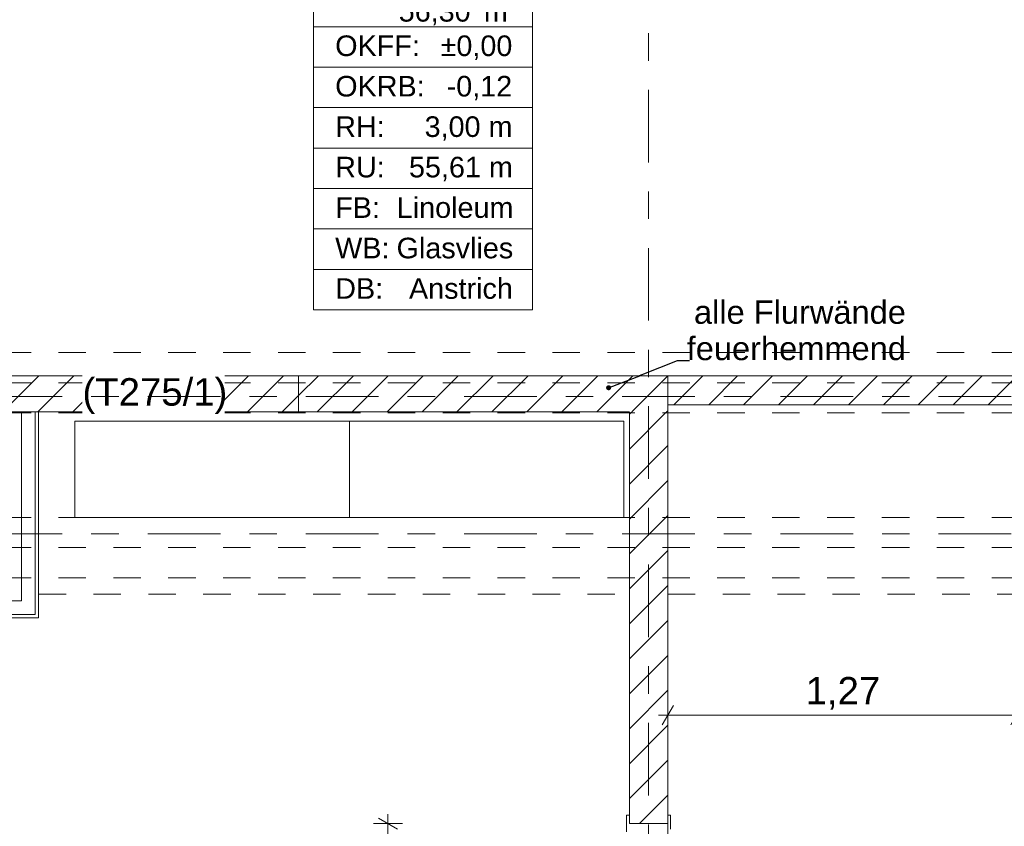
# Model space of a CAD drawing. Header units: metres. Extents: x -3.6 to 84.5, y -11 to 16.8.
# Tile 367 of 656: x 34.2 to 37.8, y 4.3 to 7.2. Entities that reach past the tile are written whole.
import ezdxf

# ---------------------------------------------------------------- set-up
doc = ezdxf.new("R2010")
doc.units = ezdxf.units.M
doc.header["$MEASUREMENT"] = 0
for name, pattern in [('Achse', [0.2, 0.1, -0.05, 0, -0.05]), ('Strichlinie doppelt', [0.546806, 0.264583, -0.105833, 0.070556, -0.105833]), ('Strichlinie eng', [0.115, 0.075, -0.04]), ('Untersicht', [0.1, 0.075, -0.025]), ('Wipeout_Contour', [1, 0, -1])]:
    doc.linetypes.add(name, pattern=pattern)
for name, color, linetype in [('152 - Bemaßung_ Beschriftung.Ausbau', 7, 'Continuous'), ('401 - Zone.Raum_ Raumbegrenzung_ Whg.', 7, 'Continuous'), ('451 - Universal.Achsen Raster', 7, 'Continuous'), ('605 - Struktur.Wand Innen', 7, 'Continuous'), ('606 - Struktur.Wand Innen Ausbau', 7, 'Continuous'), ('608 - Struktur.Träger', 7, 'Continuous'), ('650 - Abdeckung.Fußboden Aufbau', 7, 'Continuous'), ('653 - Abdeckung.TB Verkofferung', 7, 'Continuous'), ('701 - Einrichtung.Möbel', 7, 'Continuous')]:
    doc.layers.add(name, color=color, linetype=linetype)
doc.styles.add('ERSTELLTER_STIL_2', font='txt')
doc.dimstyles.new('ERSTELLTER_STIL__1', dxfattribs={"dimtxt": 0.1, "dimasz": 0.0532, "dimexe": 0.18, "dimexo": 0.0625, "dimgap": 0, "dimtad": 1, "dimzin": 0, "dimdsep": 46, "dimtxsty": 'ERSTELLTER_STIL_2', "dimblk": 'ARROWHEAD_2', "dimblk1": 'ARROWHEAD_2', "dimblk2": 'ARROWHEAD_2', "dimcen": 0.09, "dimse1": 1, "dimse2": 1, "dimclrd": 7, "dimclre": 7, "dimclrt": 7, "dimazin": 0, "dimtfac": 1, "dimtdec": 4, "dimtmove": 0, "dimatfit": 3, "dimfxl": 1, "dimtolj": 1, "dimtzin": 0, "dimarcsym": 0})
doc.dimstyles.new('ERSTELLTER_STIL__3', dxfattribs={"dimtxt": 0.1, "dimasz": 0.0532, "dimexe": 0.18, "dimexo": 0.0625, "dimgap": 0, "dimtad": 1, "dimtih": 1, "dimtoh": 1, "dimzin": 0, "dimdsep": 46, "dimtxsty": 'ERSTELLTER_STIL_2', "dimblk": 'ARROWHEAD_2', "dimblk1": 'ARROWHEAD_2', "dimblk2": 'ARROWHEAD_2', "dimcen": 0.09, "dimse1": 1, "dimse2": 1, "dimclrd": 7, "dimclre": 7, "dimclrt": 7, "dimazin": 0, "dimtfac": 1, "dimtdec": 4, "dimtmove": 0, "dimatfit": 3, "dimfxl": 1, "dimtolj": 1, "dimtzin": 0, "dimarcsym": 0})
doc.dimstyles.new('ERSTELLTER_STIL__7', dxfattribs={"dimtxt": 0.18, "dimasz": 0.03648, "dimexe": 0.18, "dimexo": 0.0625, "dimgap": 0, "dimtad": 0, "dimtih": 1, "dimtoh": 1, "dimdec": 4, "dimzin": 0, "dimdsep": 46, "dimcen": 0.09, "dimadec": 0, "dimazin": 0, "dimtfac": 1, "dimtdec": 4, "dimtmove": 0, "dimatfit": 3, "dimldrblk": 'ARROWHEAD_11', "dimfxl": 1, "dimtolj": 1, "dimtzin": 0, "dimarcsym": 0})
pattern_1 = [(45, (0, 0), (-0.0636396, 0.0636396), [])]
pattern_2 = [(45, (0, 0), (-0.01767767, 0.01767767), [0, -0.025])]

# ---------------------------------------------------------------- blocks, each defined once
blk = doc.blocks.new('ARROWHEAD_11')
at = {"color": 0, "linetype": 'Continuous', "lineweight": 0}
blk.add_line((0, 0), (-1, 0), dxfattribs=at)
at = {"color": 0, "linetype": 'Continuous', "lineweight": 0, "const_width": 0.25, "flags": 128}
blk.add_lwpolyline([(-0.125, 0, 1), (0.125, 0, 1)], format="xyb", close=True, dxfattribs=at)
blk = doc.blocks.new('*D573')
at = {"layer": '152 - Bemaßung_ Beschriftung.Ausbau', "color": 7, "linetype": 'Continuous', "lineweight": 5}
for p, q in [((36.6, 4.6375), (36.6, 4.7425)), ((37.87, 4.6375), (37.87, 4.7425)), ((36.6202, 4.725), (36.5798, 4.655)), ((37.8902, 4.725), (37.8498, 4.655)), ((36.5658, 4.69), (36.6, 4.69)), ((36.6, 4.69), (37.87, 4.69))]:
    blk.add_line(p, q, dxfattribs=at)
at = {"layer": '152 - Bemaßung_ Beschriftung.Ausbau', "color": 7, "lineweight": 5, "insert": (37.102, 4.71), "char_height": 0.1, "attachment_point": 7, "style": 'ERSTELLTER_STIL_2'}
blk.add_mtext('\\A1;{\\pql;\\fArial|b0|i0|c0|p38;1,27}', dxfattribs=at)
blk = doc.blocks.new('ARROWHEAD_2')
at = {"color": 0, "linetype": 'Continuous', "lineweight": 0}
for p, q in [((0, 0), (-1, 0)), ((-0.378, -0.655), (0.378, 0.655))]:
    blk.add_line(p, q, dxfattribs=at)
blk = doc.blocks.new('*D576')
at = {"layer": '152 - Bemaßung_ Beschriftung.Ausbau', "color": 7, "linetype": 'Continuous', "lineweight": 5}
for p, q in [((35.6155, 4.2748), (35.5455, 4.3152)), ((35.5805, 4.295), (35.5805, 4.3292)), ((35.633, 4.295), (35.528, 4.295)), ((35.5805, 3.285), (35.5805, 4.295)), ((35.5455, 3.3052), (35.6155, 3.2648)), ((35.633, 3.285), (35.528, 3.285))]:
    blk.add_line(p, q, dxfattribs=at)
at = {"layer": '152 - Bemaßung_ Beschriftung.Ausbau', "color": 7, "lineweight": 5, "char_height": 0.1, "attachment_point": 7, "rotation": 90, "style": 'ERSTELLTER_STIL_2'}
for s, insert in [('\\A1;{\\pql;\\fArial|b0|i0|c0|p38;2,13\\fArial|b0|i0|c0|p38;\\A1{\\H.66x;\\S5^  ;}}', (35.7199, 3.6319)), ('\\A1;{\\pql;\\fArial|b0|i0|c0|p38;1,01}', (35.5605, 3.657))]:
    blk.add_mtext(s, dxfattribs=dict(at, insert=insert))
blk = doc.blocks.new('*D644')
at = {"layer": '152 - Bemaßung_ Beschriftung.Ausbau', "color": 7, "linetype": 'Continuous', "lineweight": 5}
for p, q in [((-0.165, -10.6375), (-0.165, -10.5325)), ((62.425, -10.6375), (62.425, -10.5325)), ((-0.1448, -10.55), (-0.1852, -10.62)), ((62.4048, -10.62), (62.4452, -10.55)), ((-0.1992, -10.585), (-0.165, -10.585)), ((-0.165, -10.585), (62.425, -10.585)), ((62.425, -10.585), (62.4593, -10.585))]:
    blk.add_line(p, q, dxfattribs=at)
at = {"layer": '152 - Bemaßung_ Beschriftung.Ausbau', "color": 7, "lineweight": 5, "insert": (30.959, -10.565), "char_height": 0.1, "attachment_point": 7, "style": 'ERSTELLTER_STIL_2'}
blk.add_mtext('\\A1;{\\pql;\\fArial|b0|i0|c0|p38;62,59}', dxfattribs=at)

msp = doc.modelspace()

# ---------------------------------------------------------------- hatches: boundary and pattern name
at = {"layer": '606 - Struktur.Wand Innen Ausbau', "linetype": 'Continuous', "lineweight": 0, "true_color": 0x000000}
h = msp.add_hatch(dxfattribs=at)
h.set_pattern_fill('Gips_0001', color=18, style=0, pattern_type=2)
h.set_pattern_definition(pattern_2)
h.paths.add_polyline_path([(34.3075, 5.0565), (34.3075, 5.794), (34.295, 5.794), (34.295, 5.0565)])
h = msp.add_hatch(dxfattribs=at)
h.set_pattern_fill('Gips_0001', color=18, style=0, pattern_type=2)
h.set_pattern_definition(pattern_2)
h.paths.add_polyline_path([(34.295, 5.0565), (32.77, 5.0565), (32.77, 5.044), (34.295, 5.044)])
h = msp.add_hatch(dxfattribs=at)
h.set_pattern_fill('Gips_0001', color=18, style=0, pattern_type=2)
h.set_pattern_definition(pattern_2)
h.paths.add_polyline_path([(34.295, 5.044), (34.3075, 5.044), (34.295, 5.0565)])
h = msp.add_hatch(dxfattribs=at)
h.set_pattern_fill('Gips_0001', color=18, style=0, pattern_type=2)
h.set_pattern_definition(pattern_2)
h.paths.add_polyline_path([(34.295, 5.0565), (34.3075, 5.044), (34.3075, 5.0565)])

# ---------------------------------------------------------------- linework, layer by layer
at = {"layer": '401 - Zone.Raum_ Raumbegrenzung_ Whg.', "color": 7, "linetype": 'Continuous', "lineweight": 9}
for p, q in [((35.3097, 7.8646), (35.3097, 6.1654)), ((36.1066, 6.1654), (36.1066, 7.8646)), ((35.3097, 7.1967), (35.3097, 7.344)), ((36.1066, 7.344), (36.1066, 7.1967)), ((36.1066, 7.1967), (35.3097, 7.1967)), ((35.3097, 7.1967), (36.1066, 7.1967)), ((35.3097, 7.0494), (35.3097, 7.1967)), ((36.1066, 7.1967), (36.1066, 7.0494)), ((36.1066, 7.0494), (35.3097, 7.0494)), ((35.3097, 7.0494), (36.1066, 7.0494)), ((35.3097, 6.9021), (35.3097, 7.0494)), ((36.1066, 7.0494), (36.1066, 6.9021)), ((36.1066, 6.9021), (35.3097, 6.9021)), ((35.3097, 6.9021), (36.1066, 6.9021)), ((35.3097, 6.7547), (35.3097, 6.9021)), ((36.1066, 6.9021), (36.1066, 6.7547)), ((36.1066, 6.7547), (35.3097, 6.7547)), ((35.3097, 6.7547), (36.1066, 6.7547)), ((35.3097, 6.6074), (35.3097, 6.7547)), ((36.1066, 6.7547), (36.1066, 6.6074)), ((36.1066, 6.6074), (35.3097, 6.6074)), ((35.3097, 6.6074), (36.1066, 6.6074)), ((35.3097, 6.4601), (35.3097, 6.6074)), ((36.1066, 6.6074), (36.1066, 6.4601)), ((36.1066, 6.4601), (35.3097, 6.4601)), ((35.3097, 6.4601), (36.1066, 6.4601)), ((35.3097, 6.3128), (35.3097, 6.4601)), ((36.1066, 6.4601), (36.1066, 6.3128)), ((36.1066, 6.3128), (35.3097, 6.3128)), ((35.3097, 6.3128), (36.1066, 6.3128)), ((35.3097, 6.1654), (35.3097, 6.3128)), ((36.1066, 6.3128), (36.1066, 6.1654)), ((35.3097, 6.1654), (36.1066, 6.1654)), ((36.1066, 6.1654), (35.3097, 6.1654))]:
    msp.add_line(p, q, dxfattribs=at)
at = {"layer": '606 - Struktur.Wand Innen Ausbau', "color": 7, "linetype": 'Continuous', "lineweight": 5}
for p, q in [((34.295, 5.1065), (34.295, 5.794)), ((34.295, 5.0565), (34.295, 5.1065)), ((32.82, 5.0565), (34.245, 5.0565)), ((34.245, 5.0565), (34.295, 5.0565)), ((34.245, 5.0565), (34.295, 5.0565))]:
    msp.add_line(p, q, dxfattribs=at)
at = {"layer": '606 - Struktur.Wand Innen Ausbau', "color": 7, "linetype": 'Continuous', "lineweight": 5, "flags": 128}
for points in [[(34.245, 5.794), (34.245, 5.1065)], [(34.295, 5.794), (34.245, 5.794)], [(34.3075, 5.794), (34.295, 5.794)], [(34.3075, 5.044), (34.3075, 5.794)], [(34.245, 5.1065), (32.82, 5.1065)], [(32.77, 5.044), (34.295, 5.044)], [(34.3075, 5.044), (34.295, 5.044)]]:
    msp.add_lwpolyline(points, dxfattribs=at)
at = {"layer": '608 - Struktur.Träger', "color": 7, "linetype": 'Untersicht', "lineweight": 13}
msp.add_line((0.38, 6.01), (61.88, 6.01), dxfattribs=at)
at = {"layer": '650 - Abdeckung.Fußboden Aufbau', "color": 7, "linetype": 'Continuous', "lineweight": 13, "flags": 128}
for points in [[(37.87, 5.82), (36.6, 5.82)], [(36.6, 5.82), (36.6, 4.295)], [(37.87, 5.82), (36.6, 5.82)], [(36.6, 5.82), (36.6, 4.295)]]:
    msp.add_lwpolyline(points, dxfattribs=at)
at = {"layer": '650 - Abdeckung.Fußboden Aufbau', "color": 7, "linetype": 'Strichlinie eng', "lineweight": 13, "flags": 128}
msp.add_lwpolyline([(36.6, 4.295), (36.6, 3.285)], dxfattribs=at)
msp.add_lwpolyline([(36.6, 4.295), (36.6, 3.285)], dxfattribs=at)
at = {"layer": '653 - Abdeckung.TB Verkofferung', "color": 7, "linetype": 'Untersicht', "lineweight": 9}
for p, q in [((36.6, 5.82), (39.5178, 5.82)), ((36.6, 5.1305), (36.6, 5.82)), ((34.3075, 5.794), (36.46, 5.794)), ((34.3075, 5.1305), (34.3075, 5.794)), ((36.46, 5.1305), (36.46, 5.794)), ((34.3075, 5.1305), (36.46, 5.1305)), ((36.6, 5.1305), (39.5178, 5.1305))]:
    msp.add_line(p, q, dxfattribs=at)

# ---------------------------------------------------------------- texts
at = {"layer": '152 - Bemaßung_ Beschriftung.Ausbau', "color": 7, "linetype": 'Continuous', "lineweight": 9, "insert": (37.4674, 5.9813), "char_height": 0.085, "attachment_point": 9, "line_spacing_factor": 0.93321, "style": 'ERSTELLTER_STIL_2'}
msp.add_mtext('\\A1;{\\pqr;\\fArial|b0|i0|c0|p38;a\\fArial|b0|i0|c0|p38;lle Flurwände\\P\\pqr;\\fArial|b0|i0|c0|p38;feuerhemmend}', dxfattribs=at)
at = {"layer": '401 - Zone.Raum_ Raumbegrenzung_ Whg.', "color": 7, "lineweight": 9, "char_height": 0.075, "attachment_point": 1, "style": 'ERSTELLTER_STIL_2'}
for s, insert in [('\\A1;{\\pql;\\pt0,0.05;\\fArial|b0|i0|c0|p38;56,30\\fArial|b0|i0|c0|p38;\\A1{\\H.66x;\\S^  ;}\\fArial|b0|i0|c0|p38; m\\fArial|b0|i0|c0|p38;\\A1{\\H.66x;\\S2^  ;}}', (35.6195, 7.3121)), ('\\A1;{\\pqj;\\pt0;\\fArial|b0|i0|c0|p38;OKFF: }', (35.3882, 7.1648)), ('\\A1;{\\pqj;\\pt0;\\fArial|b0|i0|c0|p38;±0,00}', (35.7722, 7.1648)), ('\\A1;{\\pqj;\\pt0;\\fArial|b0|i0|c0|p38;OKRB: }', (35.3882, 7.0175)), ('\\A1;{\\pqj;\\pt0;\\fArial|b0|i0|c0|p38;-0,12}', (35.7942, 7.0175)), ('\\A1;{\\pqj;\\pt0;\\fArial|b0|i0|c0|p38;RH: }', (35.3882, 6.8702)), ('\\A1;{\\pqj;\\pt0;\\fArial|b0|i0|c0|p38;3,00 m}', (35.7139, 6.8702)), ('\\A1;{\\pqj;\\pt0;\\fArial|b0|i0|c0|p38;RU: }', (35.3882, 6.7229)), ('\\A1;{\\pqj;\\pt0;\\fArial|b0|i0|c0|p38;55,61 m}', (35.657, 6.7229)), ('\\A1;{\\pqj;\\pt0;\\fArial|b0|i0|c0|p38;FB: }', (35.3882, 6.5755)), ('\\A1;{\\pqj;\\pt0;\\fArial|b0|i0|c0|p38;Linoleum}', (35.6125, 6.5755)), ('\\A1;{\\pqj;\\pt0;\\fArial|b0|i0|c0|p38;WB: }', (35.3882, 6.4282)), ('\\A1;{\\pqj;\\pt0;\\fArial|b0|i0|c0|p38;Glasvlies}', (35.6118, 6.4282)), ('\\A1;{\\pqj;\\pt0;\\fArial|b0|i0|c0|p38;DB: }', (35.3882, 6.2809)), ('\\A1;{\\pqj;\\pt0;\\fArial|b0|i0|c0|p38;Anstrich}', (35.657, 6.2809))]:
    msp.add_mtext(s, dxfattribs=dict(at, insert=insert))

# ---------------------------------------------------------------- wipeouts: each hides what was drawn before it
at = {"color": 254, "linetype": 'Wipeout_Contour', "lineweight": 0, "ltscale": 143.51638}
msp.add_wipeout([(34.44, 5.41), (36.44, 5.41), (36.44, 5.76), (34.44, 5.76)], dxfattribs=at).dxf.layer = '701 - Einrichtung.Möbel'

# ---------------------------------------------------------------- next in the draw order: linework, layer by layer
at = {"layer": '650 - Abdeckung.Fußboden Aufbau', "color": 7, "linetype": 'Continuous', "lineweight": 13, "flags": 128}
for points in [[(20.81, 5.79), (20.81, 5.925), (25.57, 5.925), (25.57, 6.01), (25.89, 6.01), (25.89, 5.67), (32.77, 5.67), (32.77, 6.01), (33.09, 6.01), (33.09, 5.9255), (37.87, 5.9255), (37.87, 5.82)], [(36.6, 4.295), (36.46, 4.295), (36.46, 5.794), (33.09, 5.794), (33.09, 5.19), (32.7575, 5.19), (32.7575, 5.54), (29.49, 5.54), (29.49, 5.19), (29.17, 5.19), (29.17, 5.54), (25.89, 5.54), (25.89, 5.19), (25.57, 5.19), (25.57, 5.79), (20.81, 5.79)]]:
    msp.add_lwpolyline(points, dxfattribs=at)
at = {"layer": '701 - Einrichtung.Möbel', "color": 7, "linetype": 'Continuous', "lineweight": 5}
msp.add_line((35.44, 5.41), (35.44, 5.76), dxfattribs=at)
at = {"layer": '701 - Einrichtung.Möbel', "color": 7, "linetype": 'Continuous', "lineweight": 5, "flags": 128}
msp.add_lwpolyline([(34.44, 5.41), (36.44, 5.41), (36.44, 5.76), (34.44, 5.76)], close=True, dxfattribs=at)

# ---------------------------------------------------------------- next in the draw order: wipeouts: each hides what was drawn before it
at = {"color": 254, "linetype": 'Wipeout_Contour', "lineweight": 0, "ltscale": 150.789451}
msp.add_wipeout([(36.6, 5.9255), (36.6, 5.82), (37.87, 5.82), (37.87, 5.9255)], dxfattribs=at).dxf.layer = '605 - Struktur.Wand Innen'
at = {"color": 254, "linetype": 'Wipeout_Contour', "lineweight": 0, "ltscale": 147.544074}
msp.add_wipeout([(36.6, 5.794), (36.46, 5.794), (36.46, 4.295), (36.6, 4.295)], dxfattribs=at).dxf.layer = '605 - Struktur.Wand Innen'

# ---------------------------------------------------------------- next in the draw order: hatches: boundary and pattern name
at = {"layer": '605 - Struktur.Wand Innen', "linetype": 'Continuous', "lineweight": 0, "true_color": 0x000000}
h = msp.add_hatch(dxfattribs=at)
h.set_pattern_fill('MW_Ziegel_0001', color=18, style=0, pattern_type=2)
h.set_pattern_definition(pattern_1)
h.paths.add_polyline_path([(36.6, 5.9255), (36.6, 5.82), (37.87, 5.82), (37.87, 5.9255)])
h = msp.add_hatch(dxfattribs=at)
h.set_pattern_fill('MW_Ziegel_0001', color=18, style=0, pattern_type=2)
h.set_pattern_definition(pattern_1)
h.paths.add_polyline_path([(36.6, 5.794), (36.46, 5.794), (36.46, 4.295), (36.6, 4.295)])

# ---------------------------------------------------------------- next in the draw order: linework, layer by layer
at = {"layer": '451 - Universal.Achsen Raster', "color": 160, "linetype": 'Strichlinie doppelt', "lineweight": 9, "true_color": 0x3232ff}
msp.add_line((64.935, 5.35), (-3.175, 5.35), dxfattribs=at)
at = {"layer": '605 - Struktur.Wand Innen', "color": 7, "linetype": 'Continuous', "lineweight": 13}
for p, q in [((36.46, 4.325), (36.45, 4.325)), ((36.45, 4.325), (36.45, 4.265)), ((36.46, 4.295), (36.46, 4.325)), ((36.61, 4.325), (36.6, 4.325)), ((36.6, 4.325), (36.6, 4.295)), ((36.61, 4.275), (36.61, 4.325)), ((36.6, 4.295), (36.46, 4.295))]:
    msp.add_line(p, q, dxfattribs=at)
at = {"layer": '605 - Struktur.Wand Innen', "color": 7, "linetype": 'Continuous', "lineweight": 18}
msp.add_line((36.6, 4.295), (36.46, 4.295), dxfattribs=at)
msp.add_line((36.6, 4.295), (36.46, 4.295), dxfattribs=at)
msp.add_line((36.6, 4.295), (36.46, 4.295), dxfattribs=at)
at = {"layer": '605 - Struktur.Wand Innen', "color": 7, "linetype": 'Continuous', "lineweight": 18, "flags": 128}
for points in [[(37.87, 5.9255), (36.6, 5.9255)], [(36.6, 5.9255), (36.6, 5.82)], [(36.6, 5.82), (37.87, 5.82)], [(36.46, 5.794), (36.46, 4.295)], [(36.6, 4.295), (36.6, 5.794)]]:
    msp.add_lwpolyline(points, dxfattribs=at)
at = {"layer": '608 - Struktur.Träger', "color": 7, "linetype": 'Untersicht', "lineweight": 13}
for p, q in [((0.38, 5.41), (61.88, 5.41)), ((0.38, 5.19), (61.88, 5.19))]:
    msp.add_line(p, q, dxfattribs=at)
at = {"layer": '608 - Struktur.Träger', "color": 7, "linetype": 'Achse', "lineweight": 9}
msp.add_line((0.38, 5.3), (61.88, 5.3), dxfattribs=at)

# ---------------------------------------------------------------- next in the draw order: dimensions: what is measured, and where the dimension line sits
at = {"layer": '152 - Bemaßung_ Beschriftung.Ausbau', "color": 7, "linetype": 'Continuous', "lineweight": 5}
dim = msp.add_linear_dim(base=(62.425, -10.585), p1=(-0.165, -0.145), p2=(62.425, 5.1), dimstyle='ERSTELLTER_STIL__3', dxfattribs=at)
dim.commit()
dim.dimension.update_dxf_attribs({"geometry": '*D644', "text_midpoint": (31.127, -10.515), "dimtype": 160})
dim = msp.add_linear_dim(base=(35.5805, 4.295), p1=(36.45, 3.285), p2=(36.45, 4.295), angle=90, dimstyle='ERSTELLTER_STIL__1', dxfattribs=at)
dim.commit()
dim.dimension.update_dxf_attribs({"geometry": '*D576', "text_midpoint": (35.5105, 3.7869), "dimtype": 160, "text_rotation": 90})

# ---------------------------------------------------------------- next in the draw order: wipeouts: each hides what was drawn before it
at = {"color": 254, "linetype": 'Wipeout_Contour', "lineweight": 0, "ltscale": 145.617046}
msp.add_wipeout([(36.6, 5.9255), (35.255, 5.9255), (35.255, 5.794), (36.6, 5.794)], dxfattribs=at).dxf.layer = '605 - Struktur.Wand Innen'

# ---------------------------------------------------------------- next in the draw order: hatches: boundary and pattern name
at = {"layer": '605 - Struktur.Wand Innen', "linetype": 'Continuous', "lineweight": 0, "true_color": 0x000000}
h = msp.add_hatch(dxfattribs=at)
h.set_pattern_fill('MW_Ziegel_0001', color=18, style=0, pattern_type=2)
h.set_pattern_definition(pattern_1)
h.paths.add_polyline_path([(35.255, 5.9255), (34.185, 5.9255), (34.185, 5.794), (35.255, 5.794)])
h = msp.add_hatch(dxfattribs=at)
h.set_pattern_fill('MW_Ziegel_0001', color=18, style=0, pattern_type=2)
h.set_pattern_definition(pattern_1)
h.paths.add_polyline_path([(36.6, 5.9255), (35.255, 5.9255), (35.255, 5.794), (36.6, 5.794)])

# ---------------------------------------------------------------- next in the draw order: linework, layer by layer
at = {"layer": '451 - Universal.Achsen Raster', "color": 160, "linetype": 'Strichlinie doppelt', "lineweight": 9, "true_color": 0x3232ff}
msp.add_line((36.53, -10.585), (36.53, 16.355), dxfattribs=at)
at = {"layer": '605 - Struktur.Wand Innen', "color": 7, "linetype": 'Continuous', "lineweight": 18, "flags": 128}
for points in [[(35.255, 5.9255), (34.185, 5.9255)], [(36.6, 5.9255), (35.255, 5.9255)], [(35.255, 5.9255), (35.255, 5.794)], [(35.255, 5.794), (35.255, 5.9255)], [(36.6, 5.794), (36.6, 5.9255)], [(34.185, 5.794), (35.255, 5.794)], [(35.255, 5.794), (36.46, 5.794)]]:
    msp.add_lwpolyline(points, dxfattribs=at)
at = {"layer": '608 - Struktur.Träger', "color": 7, "linetype": 'Achse', "lineweight": 9}
msp.add_line((0.38, 5.9), (61.88, 5.9), dxfattribs=at)
at = {"layer": '608 - Struktur.Träger', "color": 7, "linetype": 'Untersicht', "lineweight": 13}
msp.add_line((0.38, 5.79), (61.88, 5.79), dxfattribs=at)

# ---------------------------------------------------------------- next in the draw order: dimensions: what is measured, and where the dimension line sits
at = {"layer": '152 - Bemaßung_ Beschriftung.Ausbau', "color": 7, "linetype": 'Continuous', "lineweight": 5}
dim = msp.add_linear_dim(base=(37.87, 4.69), p1=(36.6, 5.82), p2=(37.87, 5.9355), dimstyle='ERSTELLTER_STIL__3', dxfattribs=at)
dim.commit()
dim.dimension.update_dxf_attribs({"geometry": '*D573', "text_midpoint": (37.2319, 4.76), "dimtype": 160})

# ---------------------------------------------------------------- next in the draw order: leaders
at = {"layer": '152 - Bemaßung_ Beschriftung.Ausbau', "color": 7, "linetype": 'Continuous', "lineweight": 9, "annotation_type": 0, "has_hookline": 1, "hookline_direction": 0, "text_width": 0.7882}
msp.add_leader([(36.3843, 5.8818), (36.6356, 5.9813), (36.6792, 5.9813)], dimstyle='ERSTELLTER_STIL__7', dxfattribs=at)

# ---------------------------------------------------------------- next in the draw order: wipeouts: each hides what was drawn before it
at = {"color": 7, "linetype": 'Wipeout_Contour', "lineweight": 9, "ltscale": 140.887889}
msp.add_wipeout([(34.4674, 5.9384), (34.9858, 5.9384), (34.9858, 5.7813), (34.4674, 5.7813)], dxfattribs=at).dxf.layer = '152 - Bemaßung_ Beschriftung.Ausbau'

# ---------------------------------------------------------------- next in the draw order: linework, layer by layer
at = {"layer": '451 - Universal.Achsen Raster', "color": 160, "linetype": 'Strichlinie doppelt', "lineweight": 9, "true_color": 0x3232ff}
msp.add_line((64.935, 5.85), (-3.175, 5.85), dxfattribs=at)

# ---------------------------------------------------------------- next in the draw order: texts
at = {"layer": '152 - Bemaßung_ Beschriftung.Ausbau', "color": 7, "linetype": 'Continuous', "lineweight": 9, "insert": (34.4674, 5.7867), "char_height": 0.1, "attachment_point": 7, "style": 'ERSTELLTER_STIL_2'}
msp.add_mtext('\\A1;{\\pql;\\fArial|b0|i0|c0|p38;(T27\\fArial|b0|i0|c0|p38;5/1\\fArial|b0|i0|c0|p38;)}', dxfattribs=at)

doc.saveas('drawing.dxf')
